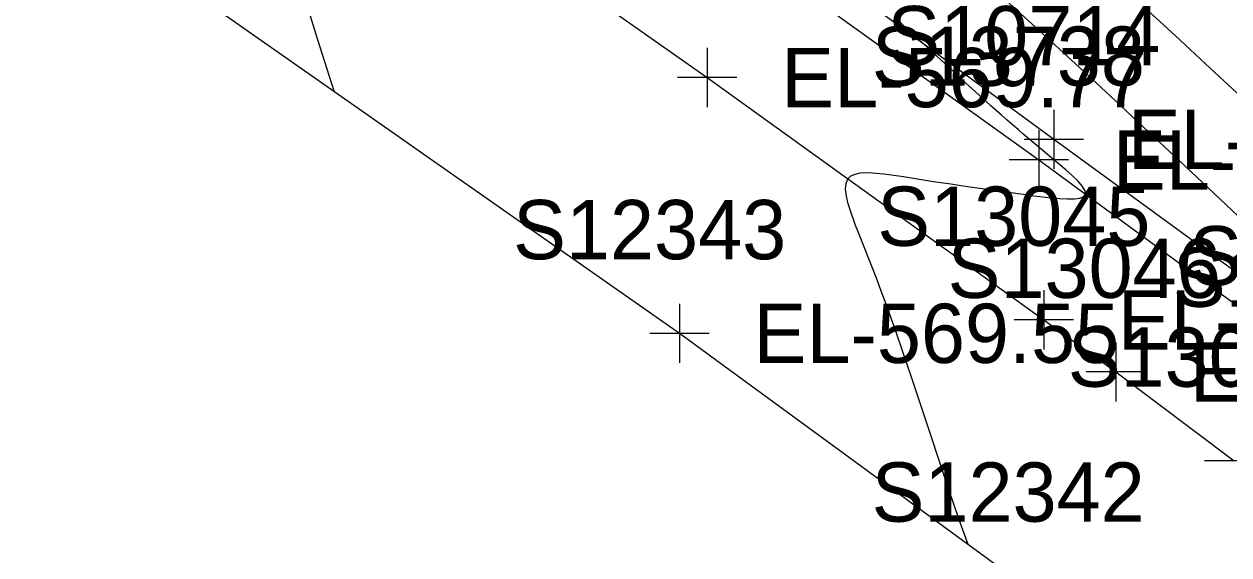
# Model space of a CAD drawing. Extents: x 1729869 to 1735532, y 648588 to 653771.
# Drawn here: x 1730864.1 to 1730945.5, y 652270.4 to 652306.3 of the extents above; entities that cross this region are included whole.
import ezdxf

# ---------------------------------------------------------------- set-up
doc = ezdxf.new("R2010")
doc.units = 0
for name, color, linetype in [('SURVEY - CONTOURS - Index with Text', 7, 'Continuous'), ('SURVEY - CONTOURS - Intermediate with optional Text', 7, 'Continuous'), ('SURVEY - DTM - Breaklines', 7, 'Continuous'), ('SURVEY - DTM - Breaklines - Points - Elevations', 7, 'Continuous'), ('SURVEY - DTM - Breaklines - Points - Locators', 7, 'Continuous'), ('SURVEY - DTM - Breaklines - Points - Numbers', 7, 'Continuous'), ('SURVEY - TRANSPORTATION - Features', 7, 'Continuous'), ('SURVEY - TRANSPORTATION - Features - Points - Elevations', 7, 'Continuous'), ('SURVEY - TRANSPORTATION - Features - Points - Locators', 7, 'Continuous'), ('SURVEY - TRANSPORTATION - Features - Points - Numbers', 7, 'Continuous'), ('SURVEY - TRANSPORTATION - Roads', 7, 'Continuous'), ('SURVEY - TRANSPORTATION - Roads - Points - Elevations', 7, 'Continuous'), ('SURVEY - TRANSPORTATION - Roads - Points - Locators', 7, 'Continuous'), ('SURVEY - TRANSPORTATION - Roads - Points - Numbers', 7, 'Continuous')]:
    doc.layers.add(name, color=color, linetype=linetype)

msp = doc.modelspace()

# ---------------------------------------------------------------- linework, layer by layer
at = {"layer": 'SURVEY - CONTOURS - Index with Text'}
msp.add_lwpolyline([(1730927.838, 652271.132), (1730927.224, 652272.864), (1730926.833, 652273.98), (1730926.471, 652275.03), (1730926.059, 652276.256), (1730925.113, 652279.111), (1730924.042, 652282.359), (1730923.711, 652283.351), (1730923.375, 652284.34), (1730923.032, 652285.332), (1730922.855, 652285.835), (1730922.673, 652286.345), (1730922.485, 652286.861), (1730922.236, 652287.539), (1730921.979, 652288.226), (1730921.716, 652288.919), (1730921.447, 652289.615), (1730921.176, 652290.31), (1730920.503, 652292.009), (1730920.374, 652292.34), (1730920.248, 652292.667), (1730920.127, 652292.991), (1730919.921, 652293.576), (1730919.749, 652294.133), (1730919.627, 652294.65), (1730919.571, 652295.111), (1730919.597, 652295.503), (1730919.721, 652295.812), (1730919.924, 652296.009), (1730920.205, 652296.138), (1730920.552, 652296.21), (1730920.953, 652296.235), (1730921.397, 652296.222), (1730921.87, 652296.183), (1730922.18, 652296.148), (1730922.496, 652296.107), (1730922.818, 652296.061), (1730923.476, 652295.961), (1730925.514, 652295.641), (1730926.668, 652295.465), (1730927.796, 652295.3), (1730929.451, 652295.067), (1730931.879, 652294.73), (1730932.28, 652294.676), (1730932.678, 652294.626), (1730933.072, 652294.579), (1730933.458, 652294.538), (1730934.031, 652294.488), (1730934.561, 652294.461), (1730935.024, 652294.468), (1730935.396, 652294.516), (1730935.654, 652294.616), (1730935.774, 652294.776), (1730935.738, 652295.01), (1730935.558, 652295.304), (1730935.263, 652295.646), (1730934.881, 652296.022), (1730934.439, 652296.419), (1730933.903, 652296.877), (1730932.21, 652298.289), (1730931.543, 652298.852), (1730931.215, 652299.131), (1730930.84, 652299.454), (1730930.469, 652299.776), (1730930.101, 652300.099), (1730929.374, 652300.744), (1730929.015, 652301.066), (1730928.566, 652301.473), (1730927.691, 652302.273), (1730926.867, 652303.035), (1730924.815, 652304.941), (1730923.115, 652306.507)], dxfattribs=at)
at = {"layer": 'SURVEY - CONTOURS - Intermediate with optional Text'}
for points in [[(1730948.447, 652291.062), (1730942.487, 652296.674), (1730939.307, 652299.663), (1730937.796, 652301.076), (1730936.498, 652302.281), (1730935.094, 652303.575), (1730932.636, 652305.827), (1730929.394, 652308.789)], [(1730885.026, 652301.725), (1730884.397, 652303.709), (1730883.908, 652305.272), (1730883.35, 652307.078)], [(1730948.152, 652299.605), (1730944.195, 652303.276), (1730941.818, 652305.477), (1730940.001, 652307.147)]]:
    msp.add_lwpolyline(points, dxfattribs=at)
at = {"layer": 'SURVEY - DTM - Breaklines'}
msp.add_lwpolyline([(1731001.804, 652246.837), (1730986.97, 652258.675), (1730981.863, 652262.82), (1730979.27, 652264.774), (1730974.15, 652268.679), (1730954.012, 652283.621), (1730933.622, 652298.476), (1730913.393, 652313.326), (1730892.983, 652327.762), (1730872.274, 652341.974), (1730851.38, 652356.104), (1730830.504, 652369.859), (1730809.435, 652383.476), (1730788.147, 652396.932), (1730766.91, 652410.117), (1730745.474, 652423.147), (1730723.671, 652435.774), (1730701.831, 652448.311), (1730680.069, 652460.611)], dxfattribs=at)
at = {"layer": 'SURVEY - DTM - Breaklines - Points - Locators'}
for p, q in [((1730933.622, 652300.476), (1730933.622, 652296.476)), ((1730935.622, 652298.476), (1730931.622, 652298.476))]:
    msp.add_line(p, q, dxfattribs=at)
at = {"layer": 'SURVEY - TRANSPORTATION - Features'}
msp.add_lwpolyline([(1730679.148, 652458.959), (1730700.909, 652446.658), (1730722.72, 652434.139), (1730744.445, 652421.455), (1730765.867, 652408.433), (1730787.104, 652395.248), (1730808.362, 652381.812), (1730829.417, 652368.203), (1730850.292, 652354.449), (1730871.15, 652340.343), (1730891.852, 652326.16), (1730912.257, 652311.717), (1730932.625, 652297.091), (1730952.92, 652282.174), (1730972.943, 652267.104), (1730977.983, 652263.095), (1730980.577, 652261.164), (1730985.786, 652257.149), (1731000.693, 652245.44)], dxfattribs=at)
at = {"layer": 'SURVEY - TRANSPORTATION - Features - Points - Locators'}
for p, q in [((1730932.625, 652299.091), (1730932.625, 652295.091)), ((1730934.625, 652297.091), (1730930.625, 652297.091))]:
    msp.add_line(p, q, dxfattribs=at)
at = {"layer": 'SURVEY - TRANSPORTATION - Roads'}
for points in [[(1730819.407, 652364.667), (1730822.769, 652362.499), (1730824.449, 652361.415), (1730826.121, 652360.318), (1730834.477, 652354.827), (1730849.518, 652344.942), (1730875.866, 652326.789), (1730882.445, 652322.24), (1730884.09, 652321.102), (1730897.16, 652311.876), (1730902.06, 652308.416), (1730910.227, 652302.648), (1730932.947, 652286.289), (1730937.809, 652282.776), (1730945.81, 652276.779)], [(1731241.27, 651992.69), (1731223.347, 652011.521), (1731199.624, 652035.873), (1731178.27, 652056.939), (1731168.217, 652066.679), (1731158.163, 652076.419), (1731140.702, 652092.881), (1731127.539, 652105.157), (1731108.457, 652122.813), (1731083.234, 652145.604), (1731065.183, 652161.415), (1731056.096, 652169.25), (1731043.894, 652179.597), (1731028.642, 652192.531), (1730997.607, 652217.755), (1730969.266, 652239.947), (1730932.567, 652267.672), (1730908.358, 652285.385), (1730872.323, 652310.622), (1730852.595, 652324.285), (1730842.714, 652331.091), (1730807.686, 652354.257)]]:
    msp.add_lwpolyline(points, dxfattribs=at)
at = {"layer": 'SURVEY - TRANSPORTATION - Roads - Points - Locators'}
for p, q in [((1730910.227, 652304.648), (1730910.227, 652300.648)), ((1730912.227, 652302.648), (1730908.227, 652302.648)), ((1730932.947, 652288.289), (1730932.947, 652284.289)), ((1730908.358, 652287.385), (1730908.358, 652283.385)), ((1730934.947, 652286.289), (1730930.947, 652286.289)), ((1730910.358, 652285.385), (1730906.358, 652285.385)), ((1730937.809, 652284.776), (1730937.809, 652280.776)), ((1730939.809, 652282.776), (1730935.809, 652282.776)), ((1730947.81, 652276.779), (1730943.81, 652276.779))]:
    msp.add_line(p, q, dxfattribs=at)

# ---------------------------------------------------------------- texts
at = {"layer": 'SURVEY - DTM - Breaklines - Points - Elevations'}
msp.add_text('EL-570.20', height=4, dxfattribs=at).set_placement((1730938.622, 652296.476))
at = {"layer": 'SURVEY - DTM - Breaklines - Points - Numbers'}
for s, p in [('S10714', (1730922.382, 652303.476)), ('S10713', (1730942.772, 652288.621))]:
    msp.add_text(s, height=4, dxfattribs=at).set_placement(p)
at = {"layer": 'SURVEY - TRANSPORTATION - Features - Points - Elevations'}
msp.add_text('EL-569.92', height=4, dxfattribs=at).set_placement((1730937.625, 652295.091))
at = {"layer": 'SURVEY - TRANSPORTATION - Features - Points - Numbers'}
for s, p in [('S13738', (1730921.338, 652302.091)), ('S13739', (1730941.665, 652287.174))]:
    msp.add_text(s, height=4, dxfattribs=at).set_placement(p)
at = {"layer": 'SURVEY - TRANSPORTATION - Roads - Points - Elevations'}
for s, p in [('EL-569.77', (1730915.227, 652300.648)), ('EL-570.32', (1730937.947, 652284.289)), ('EL-569.55', (1730913.358, 652283.385)), ('EL-570.45', (1730942.809, 652280.776))]:
    msp.add_text(s, height=4, dxfattribs=at).set_placement(p)
at = {"layer": 'SURVEY - TRANSPORTATION - Roads - Points - Numbers'}
for s, p in [('S13045', (1730921.707, 652291.289)), ('S12343', (1730897.118, 652290.385)), ('S13046', (1730926.459, 652287.776)), ('S13047', (1730934.57, 652281.779)), ('S12342', (1730921.327, 652272.672))]:
    msp.add_text(s, height=4, dxfattribs=at).set_placement(p)

doc.saveas('drawing.dxf')
